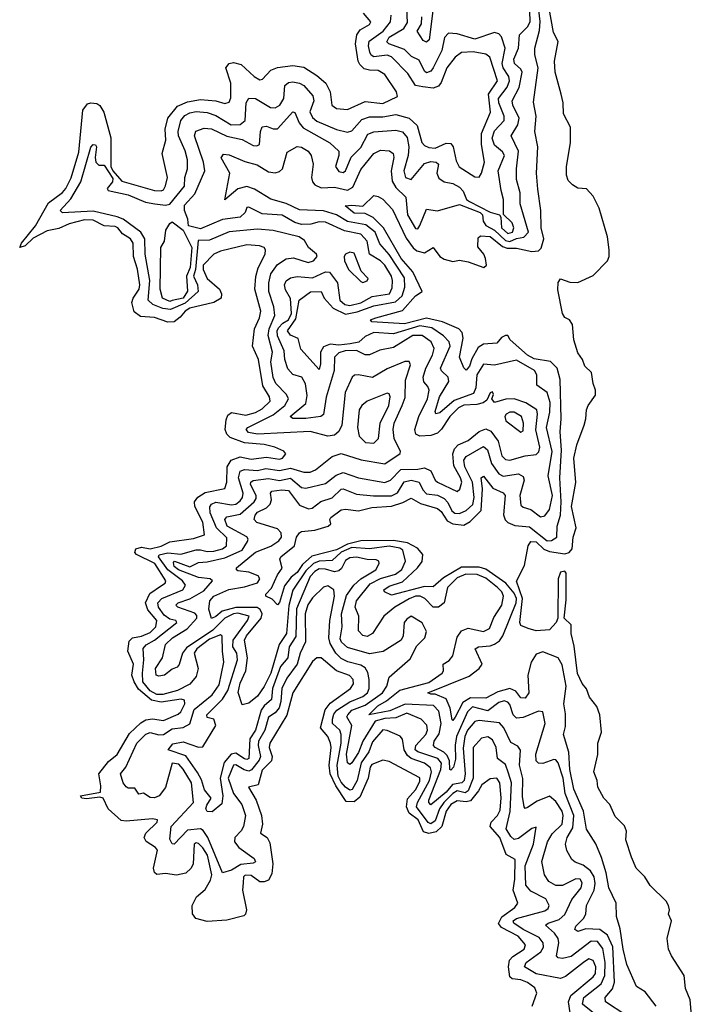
# Model space of a CAD drawing. Extents: x 2494106 to 2685573, y 758056 to 915185.
# Tile 503 of 507: x 2659360 to 2662431, y 901844 to 906335. Entities that reach past the tile are written whole.
import ezdxf

# ---------------------------------------------------------------- set-up
doc = ezdxf.new("R2010")
doc.units = 0

msp = doc.modelspace()

# ---------------------------------------------------------------- linework, layer by layer
at = {"layer": '0CON05XD'}
for points in [[(2662262.5, 901835), (2662211.2, 901901.2), (2662172, 901925), (2662128.5, 902025), (2662111.2, 902095), (2662098.3, 902188.3), (2662080.8, 902245), (2662079.2, 902305), (2662045.5, 902375), (2662034.1, 902444.1), (2662013, 902513), (2661986.3, 902576.3), (2661945, 902643.3), (2661930.3, 902725), (2661886.7, 902825), (2661868.9, 902915), (2661863.7, 902993.7), (2661840, 903075), (2661848.5, 903111.5), (2661848.7, 903168.7), (2661840.3, 903215), (2661851.4, 903295), (2661833, 903393), (2661815, 903423.8), (2661745, 903451.1), (2661715, 903440.3), (2661692.7, 903405), (2661677.1, 903345), (2661681.8, 903265), (2661665, 903240.9), (2661645, 903241.8), (2661621.7, 903271.7), (2661595, 903284.8), (2661540, 903270), (2661485, 903240.7), (2661415, 903242.1), (2661380.1, 903219.9), (2661345, 903154), (2661335, 903138), (2661331.3, 903141.3), (2661322.7, 903195), (2661305, 903237.8), (2661255, 903258.9), (2661235, 903258), (2661220.8, 903265), (2661409.6, 903340.4), (2661455, 903375.3), (2661468.6, 903395), (2661436, 903465), (2661452.5, 903475), (2661505, 903478.7), (2661525, 903485.9), (2661548.1, 903501.9), (2661563.5, 903525), (2661623, 903675), (2661625.1, 903695), (2661615, 903718.8), (2661576.6, 903765), (2661485, 903829), (2661455, 903838.2), (2661375, 903838.3), (2661291.6, 903788.4), (2661245, 903748.2), (2661205, 903749), (2661055, 903710), (2661023.8, 903725), (2661020.8, 903735), (2661045, 903751.8), (2661105, 903771.6), (2661173.1, 903835), (2661195, 903864.3), (2661198.5, 903895), (2661174.5, 903925), (2661128.4, 903948.4), (2661065, 903958.8), (2660915, 903958.3), (2660855, 903942.6), (2660805, 903917.3), (2660757.3, 903905), (2660691.7, 903888.3), (2660649.6, 903850.5), (2660625, 903814.1), (2660597.8, 903792.2), (2660567.9, 903752.1), (2660545, 903676.2), (2660535, 903666.7), (2660511.2, 903691.2), (2660482.5, 903705), (2660482.5, 903715), (2660508.3, 903741.7), (2660535, 903802.5), (2660557.3, 903832.7), (2660546.2, 903875), (2660551.2, 903885), (2660612.7, 903935), (2660622.1, 903975), (2660635, 903994.5), (2660645, 904000.4), (2660705, 904006.2), (2660766.2, 904025), (2660778.8, 904035), (2660774.2, 904055), (2660778, 904065), (2660825, 904099.5), (2660845, 904102.7), (2660905, 904094.6), (2660965, 904109.4), (2661055, 904116.2), (2661107.5, 904132.5), (2661145, 904152.5), (2661187.5, 904127.5), (2661265, 904104.6), (2661281.2, 904091.2), (2661309.7, 904049.7), (2661334.8, 904034.8), (2661385, 904029.3), (2661414.3, 904045.7), (2661463.8, 904096.2), (2661470.3, 904195), (2661464, 904245), (2661475, 904252.9), (2661517.6, 904197.6), (2661565, 904176.5), (2661573.6, 904165), (2661566.5, 904076.5), (2661573.8, 904053.8), (2661585, 904041.3), (2661618.2, 904028.2), (2661685, 904021.2), (2661765, 903958.4), (2661785, 903958.8), (2661809.1, 903975), (2661811.1, 904025), (2661826.5, 904075), (2661829.4, 904135), (2661823, 904245), (2661830.7, 904370.7), (2661823.9, 904455), (2661828.2, 904515), (2661824.3, 904694.3), (2661810, 904745), (2661780, 904775), (2661705, 904788.1), (2661675.2, 904805.2), (2661596.9, 904875), (2661586, 904895), (2661575, 904894.5), (2661556.7, 904885), (2661535, 904859.2), (2661475, 904854.8), (2661450, 904840), (2661422, 904788), (2661411.5, 904755), (2661395, 904735.8), (2661385, 904746.2), (2661364.6, 904795), (2661382.7, 904882.7), (2661378, 904908.1), (2661362.5, 904925), (2661287.2, 904957.2), (2661215, 904973.2), (2661115, 904947), (2660965, 904956.7), (2660958.8, 904965), (2660983.3, 904975), (2661105, 905007.7), (2661165, 905075.5), (2661195.7, 905095), (2661152, 905185), (2661099.2, 905245), (2661018.8, 905385), (2660972.2, 905432.2), (2660935, 905450), (2660885, 905452.7), (2660843.8, 905485), (2660875, 905489.4), (2660925, 905483.8), (2660975, 905532.5), (2660995, 905528.8), (2661015, 905516.2), (2661059.6, 905469.5), (2661122, 905338), (2661153.6, 905293.6), (2661170.2, 905280.2), (2661205, 905270.8), (2661245, 905295.7), (2661275, 905254.4), (2661295, 905241.8), (2661335, 905232.5), (2661365, 905237.5), (2661405, 905230.8), (2661476, 905204), (2661488.8, 905215), (2661483.8, 905245), (2661475.7, 905265.7), (2661449.3, 905299.3), (2661450.8, 905339.2), (2661461.2, 905348.8), (2661505, 905345.3), (2661560.7, 905300.7), (2661582.9, 905292.9), (2661625, 905292.2), (2661695, 905278.1), (2661725, 905280.8), (2661738, 905292), (2661749.3, 905335), (2661737.5, 905385), (2661736.7, 905465), (2661722.2, 905562.2), (2661716.9, 905635), (2661722.5, 905755), (2661708.1, 905825), (2661715.4, 905895), (2661702.2, 905957.8), (2661723.2, 906115), (2661708.5, 906175), (2661709.1, 906205), (2661730, 906285), (2661733.6, 906326.4), (2661718.7, 906445)], [(2660274.3, 902875), (2660286.9, 902795), (2660280.9, 902759.1), (2660238.3, 902721.7), (2660215, 902723.3), (2660209.2, 902735), (2660212.9, 902752.9), (2660233.3, 902785), (2660202.8, 902822.8), (2660188.5, 902868.5), (2660170.9, 902900.9), (2660117, 902977), (2660036.7, 903005), (2660058.1, 903031.9), (2660105, 903041.9), (2660175, 903016.5), (2660195, 903018.1), (2660253.8, 903115), (2660245.4, 903145), (2660215, 903151.8), (2660212.7, 903165), (2660284.2, 903235.8), (2660309.4, 903275), (2660353.4, 903415), (2660350.3, 903445), (2660331.2, 903475), (2660332.9, 903505), (2660399.4, 903595), (2660406.4, 903615), (2660355, 903628.7), (2660335.4, 903625), (2660295, 903605.2), (2660240.2, 903550.2), (2660120.4, 903469.5), (2660102, 903445), (2660086.6, 903393.4), (2660077.8, 903382.2), (2660055, 903372.9), (2660020, 903345), (2659995, 903340), (2659982, 903345), (2659979.4, 903375), (2660011.8, 903425), (2660025.4, 903485), (2660057.3, 903515), (2660123.7, 903556.3), (2660168, 903605), (2660168.1, 903618.1), (2660158.5, 903628.5), (2660081.2, 903655), (2660072, 903665), (2660082, 903675), (2660135, 903693.8), (2660200.1, 903729.9), (2660239.2, 903775), (2660228.8, 903785), (2660175, 903790.4), (2660083.6, 903825), (2660065, 903840.9), (2660060.9, 903859.1), (2660066.2, 903865), (2660135, 903840), (2660175, 903858.6), (2660215, 903861.8), (2660295, 903880.6), (2660374.6, 903915), (2660398.1, 903955), (2660401.4, 903965), (2660396.1, 903976.1), (2660306.4, 904025), (2660294.6, 904055), (2660305, 904067.9), (2660365, 904079.3), (2660429.6, 904135), (2660438.7, 904151.3), (2660438, 904165), (2660412.8, 904215), (2660414.3, 904225.7), (2660425, 904232.5), (2660495, 904241.6), (2660545, 904232.5), (2660595, 904243.5), (2660645, 904201.2), (2660665, 904197.7), (2660755, 904218.8), (2660802.5, 904257.5), (2660835, 904268.9), (2660905, 904245.4), (2661025, 904224), (2661051.1, 904235), (2661097.4, 904282.6), (2661175, 904284.3), (2661205, 904290.7), (2661235, 904276.5), (2661254.5, 904235), (2661265, 904225.6), (2661355, 904182.5), (2661367.2, 904192.8), (2661375.4, 904225), (2661370.4, 904245), (2661339.4, 904299.4), (2661334.1, 904355), (2661342.9, 904377.1), (2661359.1, 904395), (2661405.2, 904414.8), (2661455, 904456.7), (2661485, 904468.7), (2661507.6, 904457.6), (2661542, 904412), (2661557.8, 904345), (2661575, 904328.9), (2661595, 904326.4), (2661664.7, 904345.3), (2661715, 904351.1), (2661726.6, 904363.4), (2661730.8, 904385), (2661713.6, 904463.6), (2661721.6, 904535), (2661717.1, 904555), (2661667.2, 904587.2), (2661615, 904605.4), (2661575.9, 904604.1), (2661525, 904588.8), (2661512.5, 904605), (2661520, 904625), (2661515, 904637.5), (2661505, 904632.5), (2661490.3, 904599.7), (2661472.9, 904587.1), (2661445, 904579.7), (2661385, 904576.6), (2661360, 904565), (2661321.1, 904525), (2661283.6, 904466.4), (2661265, 904448.7), (2661235, 904438.4), (2661185, 904435.4), (2661166.9, 904445), (2661161.2, 904465), (2661179.2, 904525), (2661219.7, 904605), (2661227.3, 904645), (2661221.4, 904661.4), (2661202.7, 904682.7), (2661198.9, 904705), (2661211.2, 904745), (2661242.3, 904805), (2661249.6, 904835), (2661235.4, 904865), (2661195, 904894.1), (2661153.1, 904895), (2661065, 904839.2), (2661002.5, 904827.5), (2660955, 904806.4), (2660935, 904806.2), (2660895.5, 904825.5), (2660844.3, 904825), (2660814.5, 904815), (2660795.4, 904795), (2660793.5, 904735), (2660757.1, 904612.9), (2660745.9, 904534.1), (2660733.3, 904525), (2660665, 904515.4), (2660606.1, 904516.1), (2660593.3, 904525), (2660665.2, 904584.8), (2660671.1, 904621.1), (2660663.5, 904673.5), (2660646.7, 904705), (2660605, 904717.1), (2660581.8, 904741.8), (2660568.9, 904785), (2660566, 904825), (2660535, 904892.5), (2660533.6, 904915), (2660540.1, 904929.9), (2660559.7, 904950.3), (2660585.2, 904965), (2660599.1, 904995), (2660595, 905062.5), (2660572.1, 905102.1), (2660567.3, 905125), (2660575, 905142.9), (2660595, 905157.3), (2660625, 905162.7), (2660695, 905158), (2660755, 905184.6), (2660773, 905183), (2660808.8, 905135), (2660820.3, 905055), (2660842.5, 905035), (2660865, 905031), (2660915, 905042.9), (2660967.2, 905072.8), (2661045.8, 905084.2), (2661057.7, 905112.3), (2661060, 905145), (2661054.7, 905165), (2661025, 905215.5), (2661005, 905235.4), (2660955.4, 905265), (2660944, 905325), (2660915, 905357.1), (2660841.2, 905371.2), (2660755, 905410.8), (2660725, 905412.1), (2660687.7, 905402.3), (2660645, 905400.6), (2660615, 905409.7), (2660557, 905443), (2660465, 905449.2), (2660405, 905480), (2660395, 905477.5), (2660388, 905455), (2660365, 905434.5), (2660285, 905422.9), (2660185, 905380), (2660129.5, 905395), (2660127.1, 905425), (2660110.9, 905465), (2660111.6, 905488.4), (2660159.1, 905540.9), (2660204.6, 905645.5), (2660197.8, 905685), (2660156.9, 905805), (2660163.7, 905826.3), (2660200.6, 905839.4), (2660235, 905836.9), (2660303.8, 905803.8), (2660375, 905787.7), (2660425, 905760.6), (2660440.8, 905759.2), (2660454.1, 905765.9), (2660457.5, 905825), (2660465, 905845.8), (2660485, 905849.4), (2660515, 905836.5), (2660535, 905836.5), (2660605, 905914.2), (2660615, 905911.2), (2660634.7, 905864.7), (2660652.1, 905842.1), (2660773.4, 905773.4), (2660815.6, 905735), (2660815.6, 905715), (2660800, 905665), (2660815, 905642.5), (2660835, 905637.5), (2660845.6, 905645), (2660871.9, 905708.1), (2660915, 905751.1), (2660947, 905813.1), (2660975, 905823.2), (2661075, 905831.2), (2661105, 905822.5), (2661126.8, 905796.8), (2661134.7, 905754.7), (2661131.8, 905715), (2661110.9, 905645), (2661118.6, 905615), (2661145, 905605.6), (2661205, 905679.2), (2661235, 905687.5), (2661258.8, 905685), (2661269.4, 905675), (2661261.8, 905635), (2661271.3, 905611.3), (2661295, 905595.6), (2661335, 905586.9), (2661365, 905570.8), (2661381.9, 905551.9), (2661396.9, 905515), (2661411.2, 905505), (2661505, 905457.1), (2661547.5, 905445), (2661554, 905434), (2661557.1, 905385), (2661585, 905359.6), (2661606.7, 905365), (2661612.9, 905385), (2661605, 905408), (2661566.4, 905446.4), (2661565.4, 905515), (2661555, 905556.2), (2661541.8, 905645), (2661570, 905715), (2661561.9, 905731.9), (2661525, 905761.9), (2661514, 905795), (2661525, 905827.8), (2661569.6, 905875), (2661568.5, 905895), (2661544.3, 905955), (2661543, 905975), (2661583, 906027), (2661592.8, 906055), (2661590.8, 906075), (2661565, 906114.5), (2661559.3, 906135), (2661572.9, 906205), (2661556.7, 906256.7), (2661545, 906270.8), (2661525, 906275.6), (2661435, 906246), (2661355, 906269.6), (2661315, 906272.9), (2661296.9, 906253.1), (2661284.5, 906194.5), (2661245, 906115.6), (2661235, 906099.4), (2661215, 906091.9), (2661205, 906100), (2661180.6, 906150.6), (2661146.3, 906166.3), (2661115, 906198.7), (2661042.5, 906225), (2661033.7, 906233.7), (2661044.4, 906255.6), (2661110.8, 906295), (2661127.6, 906322.4), (2661125.3, 906385.3)], [(2661293.5, 902993.5), (2661254.3, 903015), (2661246.7, 903025), (2661250, 903045), (2661272.5, 903077.5), (2661281, 903125), (2661271.6, 903181.6), (2661247.2, 903207.2), (2661116.8, 903213.2), (2661047.2, 903182.8), (2660952, 903165), (2660993.3, 903205), (2661032.2, 903227.8), (2661093.5, 903276.5), (2661225, 903311.4), (2661285.8, 903355), (2661292, 903365), (2661291.2, 903395), (2661318, 903411.9), (2661335, 903433.1), (2661355, 903518), (2661375, 903546.9), (2661405, 903558.9), (2661475, 903543.9), (2661501.9, 903558.1), (2661522.2, 903607.8), (2661558.9, 903665), (2661566.4, 903705), (2661558, 903725), (2661538.5, 903745), (2661485, 903786.9), (2661445.8, 903805), (2661394, 903806), (2661355, 903788.7), (2661310, 903745), (2661294.6, 903675.5), (2661270, 903655), (2661245, 903655.7), (2661206.9, 903695), (2661186.2, 903705), (2661165, 903705.7), (2661135, 903694.1), (2661071.1, 903655), (2661020, 903615), (2660968.9, 903535), (2660945, 903521.2), (2660925, 903526.7), (2660905, 903546.7), (2660906.1, 903615), (2660890, 903655), (2660895.4, 903685), (2660957.6, 903762.4), (2661005, 903785.5), (2661074.2, 903805.8), (2661102.8, 903827.2), (2661119.2, 903865), (2661106.6, 903915), (2661093.3, 903925), (2661045, 903934.2), (2660955, 903921.7), (2660875, 903927.1), (2660825, 903906), (2660785, 903867.8), (2660724.9, 903865.1), (2660699, 903855), (2660665, 903821.5), (2660605, 903733.6), (2660586.4, 903663.6), (2660576.4, 903535), (2660542.6, 903485), (2660504.3, 903355), (2660475, 903293.1), (2660445, 903249.2), (2660405, 903217.5), (2660375, 903210), (2660355.9, 903265.9), (2660365, 903308.8), (2660390.4, 903365), (2660398.8, 903425), (2660384.8, 903505), (2660394.8, 903525.2), (2660461.1, 903605), (2660464.8, 903625), (2660455.8, 903645), (2660443.2, 903653.2), (2660345, 903654), (2660283.2, 903636.8), (2660255, 903612.5), (2660234, 903604), (2660223.1, 903646.9), (2660226.9, 903685), (2660245, 903705.4), (2660313.5, 903736.5), (2660385, 903747.5), (2660445, 903766.9), (2660455.5, 903785), (2660447.6, 903797.6), (2660405, 903815.4), (2660355, 903820.6), (2660348, 903825), (2660348.8, 903835), (2660434.5, 903905.5), (2660505, 903932.9), (2660542.1, 903957.9), (2660554.4, 903975), (2660552.9, 903995), (2660535, 904013.3), (2660441.2, 904041.2), (2660429.1, 904055), (2660433.9, 904075), (2660445, 904088.5), (2660485, 904108.8), (2660502.3, 904125), (2660508.5, 904145), (2660503.6, 904175), (2660510, 904185), (2660555, 904190.6), (2660585, 904186.7), (2660635, 904120.4), (2660676.9, 904103.1), (2660692.9, 904107.1), (2660732.8, 904137.2), (2660785, 904154), (2660825, 904193.1), (2660835, 904195.5), (2660895, 904171.2), (2660972.9, 904163), (2661055, 904163.2), (2661082.8, 904177.2), (2661113.6, 904226.4), (2661145, 904234.7), (2661181.4, 904225), (2661198.8, 904191.2), (2661215, 904172.8), (2661265, 904165.8), (2661295, 904151.6), (2661312.7, 904132.7), (2661330, 904095), (2661343.7, 904083.7), (2661365, 904083.2), (2661395, 904095.8), (2661426.1, 904123.9), (2661432.3, 904155), (2661425.2, 904225), (2661390.2, 904295), (2661384.8, 904325.2), (2661395, 904341.8), (2661475, 904387.8), (2661493, 904373), (2661510.5, 904310.5), (2661545, 904263.8), (2661565, 904253.3), (2661635, 904263.5), (2661655, 904251.2), (2661660, 904235), (2661640.5, 904165), (2661645, 904120), (2661655, 904111.2), (2661690.3, 904100.3), (2661735, 904067.8), (2661755, 904072.5), (2661775, 904101.2), (2661788.9, 904165), (2661769.7, 904255), (2661787.4, 904365), (2661762.5, 904475), (2661776.6, 904545), (2661778.6, 904588.6), (2661764.6, 904635), (2661717.6, 904667.6), (2661718.1, 904715), (2661706.9, 904735), (2661625, 904782.3), (2661525, 904759.5), (2661475, 904764), (2661444.2, 904715), (2661440.3, 904655), (2661429.6, 904630.4), (2661341.4, 904598.6), (2661275, 904542.2), (2661256.7, 904536.7), (2661255, 904547.5), (2661274.8, 904615), (2661316.7, 904685), (2661313.5, 904705), (2661282.6, 904732.6), (2661278.5, 904745), (2661323.3, 904845), (2661318.5, 904865), (2661292.9, 904892.8), (2661238.6, 904928.6), (2661185, 904938.9), (2661065, 904901.4), (2660975, 904908.4), (2660935, 904890), (2660906, 904864), (2660866, 904856), (2660815, 904850.5), (2660775.7, 904854.3), (2660745, 904842.1), (2660732.1, 904817.9), (2660731.9, 904765), (2660725, 904740), (2660641.9, 904831.9), (2660630.2, 904880.2), (2660595, 904896.4), (2660581.2, 904915), (2660619, 904971), (2660634.8, 905055), (2660686, 905094), (2660734.5, 905094.4), (2660748, 905065), (2660789.6, 905019.5), (2660845, 904991.1), (2660898.3, 905001.7), (2660975, 905029.1), (2661072.7, 905047.3), (2661103.2, 905075), (2661116.6, 905115), (2661115, 905156.9), (2661045, 905263.5), (2661001.9, 905311.9), (2660981.1, 905365), (2660938.3, 905398.3), (2660855, 905414.4), (2660804.2, 905444.2), (2660745, 905462.2), (2660635, 905467.1), (2660575, 905496.2), (2660505, 905515.5), (2660431.1, 905561), (2660395, 905573.3), (2660355, 905562.9), (2660295, 905513.3), (2660317.8, 905635), (2660279.2, 905705), (2660289.2, 905720.8), (2660315, 905718.1), (2660387.2, 905687.2), (2660443, 905673), (2660495, 905641.1), (2660525, 905636.1), (2660545, 905641.8), (2660558.2, 905655), (2660579.7, 905730.3), (2660625, 905755.7), (2660645, 905753.1), (2660675.8, 905735), (2660688.6, 905715), (2660698.1, 905675), (2660690, 905615), (2660694.6, 905595), (2660705, 905582.1), (2660735, 905567.5), (2660795, 905570.8), (2660855, 905557.2), (2660878.5, 905571.5), (2660915, 905651.5), (2660975, 905724.4), (2661005, 905738.9), (2661046.3, 905736.3), (2661062.5, 905725), (2661066.4, 905706.4), (2661053.5, 905645), (2661058, 905598), (2661075, 905568.8), (2661120, 905525), (2661127.7, 905445), (2661165, 905381.9), (2661175, 905381.4), (2661185, 905395.7), (2661215, 905470.8), (2661265, 905463.5), (2661365, 905491.6), (2661458.8, 905455), (2661469.4, 905445), (2661472.5, 905415), (2661485, 905395.3), (2661525.1, 905375.1), (2661575, 905327.7), (2661595, 905322.9), (2661625, 905336.5), (2661657.9, 905342), (2661680, 905365), (2661641.8, 905495), (2661641.8, 905545), (2661625.4, 905605), (2661625.3, 905654.7), (2661634.7, 905735), (2661600.9, 905805), (2661631.6, 905855), (2661637.5, 905885), (2661608.9, 905945), (2661606, 905965), (2661637.1, 906025), (2661650.8, 906095), (2661645, 906108.9), (2661616.4, 906135), (2661612.7, 906155), (2661634.1, 906205), (2661639.5, 906265), (2661675, 906301.4), (2661688, 906325), (2661685.9, 906375)], [(2661244.1, 906375), (2661227, 906243), (2661215, 906231.4), (2661199.8, 906239.8), (2661172.9, 906282.9), (2661192.7, 906315), (2661192.9, 906347.1)], [(2661828.5, 905995), (2661801.1, 906095), (2661798.9, 906145), (2661815.6, 906235), (2661794.2, 906275.8), (2661772, 906395)], [(2661870, 901805), (2661861.6, 901855), (2661872.3, 901885), (2661975, 901970), (2661985.3, 901985), (2661987.4, 902015), (2661974.7, 902044.7), (2661955, 902051.2), (2661930, 902035), (2661848.9, 901971.1), (2661825, 901962.2), (2661715, 901982.5), (2661661.8, 902015), (2661669.6, 902035), (2661736.5, 902083.5), (2661747.5, 902105), (2661746.9, 902125), (2661728.8, 902148.8), (2661655, 902185.8), (2661612.3, 902215), (2661610.4, 902225), (2661625, 902235.7), (2661755, 902270.4), (2661769.3, 902280.7), (2661774.5, 902295), (2661759.4, 902325), (2661690.1, 902360.1), (2661667.2, 902387.2), (2661663.9, 902475), (2661703, 902575), (2661715, 902652.5), (2661695, 902645.6), (2661635, 902601.1), (2661615, 902595.4), (2661599, 902609), (2661578, 902645), (2661596.9, 902723.1), (2661601.8, 902855), (2661588.9, 902898.9), (2661575, 902937.8), (2661538.2, 902965), (2661533.1, 903015), (2661515, 903050.6), (2661495, 903063.5), (2661465, 903058.1), (2661427.3, 903015), (2661427.7, 902875), (2661405, 902817.5), (2661390.9, 902809.1), (2661355, 902817.2), (2661335, 902806.1), (2661293.5, 902765), (2661274.2, 902735), (2661255, 902681.5), (2661235, 902666.8), (2661223.1, 902673.1), (2661169.7, 902745), (2661173.8, 902765), (2661228.2, 902865), (2661237.9, 902905), (2661233.4, 902923.4), (2661205, 902944.1), (2661145.2, 902965.2), (2661128.6, 902978.6), (2661113.4, 903005), (2661105, 903053.3), (2661095, 903067.1), (2661035, 903093.3), (2661015, 903095.5), (2660968.3, 903041.7), (2660951.6, 902995), (2660917.2, 902945), (2660899, 902865), (2660875.6, 902824.4), (2660865, 902820.4), (2660845, 902834.2), (2660825, 902857.5), (2660812.6, 902885), (2660807.3, 902935), (2660825.2, 903034.9), (2660826.1, 903075), (2660819.2, 903095), (2660786.7, 903125), (2660785.7, 903145), (2660791.9, 903168.1), (2660805.4, 903185), (2660865, 903223.9), (2660925, 903247.6), (2660946.1, 903265), (2660953.3, 903285), (2660953.4, 903325), (2660947, 903356.9), (2660935, 903379.1), (2660915, 903391.2), (2660856.2, 903406.2), (2660825, 903421.8), (2660801.1, 903445), (2660775, 903489.2), (2660770, 903515), (2660773.3, 903595), (2660794.6, 903705), (2660791.9, 903735), (2660765, 903752.2), (2660745, 903746.7), (2660695, 903698.2), (2660673.4, 903666.6), (2660661.3, 903625), (2660662.5, 903497.5), (2660638.9, 903445), (2660625, 903395.6), (2660578.3, 903331.7), (2660555, 903284), (2660551.3, 903225), (2660543.1, 903196.9), (2660525, 903172.9), (2660495, 903154.3), (2660477.8, 903095), (2660449, 903045), (2660446.6, 903025), (2660458.3, 902975), (2660452.2, 902957.8), (2660417, 902913), (2660405, 902907.1), (2660383.2, 902913.2), (2660345, 902936.8), (2660335, 902935.4), (2660311.2, 902875), (2660335, 902805.6), (2660373.1, 902755), (2660389.1, 902705), (2660380.5, 902655), (2660370.4, 902635), (2660341.2, 902605), (2660338.8, 902585), (2660359.8, 902559.8), (2660428.7, 902508.7), (2660435, 902493.3), (2660425, 902487.5), (2660368, 902482), (2660325, 902455.6), (2660285, 902443.3), (2660217.2, 902605), (2660196.4, 902636.4), (2660184, 902644), (2660125, 902638), (2660063.9, 902573.9), (2660055, 902576.7), (2660045, 902597.5), (2660050, 902655), (2660152.5, 902765), (2660143.2, 902855), (2660105, 902916.9), (2660085, 902939.1), (2660055, 902944), (2660025, 902832.5), (2659996, 902795), (2659975, 902786), (2659955, 902786.7), (2659925, 902806.7), (2659903.3, 902803.3), (2659885, 902830), (2659855, 902830), (2659845, 902836), (2659831.4, 902855), (2659820, 902895), (2659843.6, 902926.4), (2659894.8, 903035.2), (2659935, 903076.1), (2659955, 903083.9), (2659995, 903072.4), (2660015, 903074.4), (2660055, 903101.2), (2660105, 903106.4), (2660135, 903122.9), (2660155, 903188.8), (2660238, 903255), (2660268.9, 903301.1), (2660291.3, 903405), (2660284.7, 903455.3), (2660283, 903523), (2660275, 903528.5), (2660225, 903509.3), (2660167.5, 903465), (2660155.3, 903445), (2660174.1, 903375), (2660165, 903339.4), (2660135, 903304.2), (2660080, 903275), (2660013.1, 903256.9), (2659985, 903257.8), (2659955, 903273.1), (2659921.3, 903315), (2659919.3, 903355), (2659926.5, 903415), (2659922.6, 903467.4), (2659936.5, 903483.5), (2659975, 903504.3), (2660076, 903585), (2660072.5, 903595), (2660045, 903601.2), (2660019.1, 903619.1), (2659992.8, 903655), (2659989.7, 903675), (2660007.5, 903695), (2660103.3, 903735), (2660116.5, 903755), (2660102.9, 903775), (2660035.2, 903825), (2659993.3, 903885), (2659995.4, 903894.6), (2660035, 903902.7), (2660095, 903897.1), (2660165, 903916.9), (2660183.8, 903916.2), (2660215, 903909.4), (2660245, 903911.5), (2660285, 903921.2), (2660303.5, 903935), (2660305, 903972), (2660257.3, 904017.3), (2660228.4, 904085), (2660226.7, 904113.3), (2660235, 904125.4), (2660255, 904134.1), (2660325, 904122.2), (2660345, 904125.3), (2660365, 904139.6), (2660375.3, 904155), (2660378.6, 904175), (2660358.3, 904245), (2660365, 904276.2), (2660385, 904283.1), (2660445, 904279), (2660481.7, 904288.3), (2660545, 904278.2), (2660595, 904289.3), (2660655, 904271.1), (2660685, 904270.6), (2660709, 904281), (2660785, 904342.5), (2660825, 904356.9), (2660916.9, 904326.9), (2661025, 904309.4), (2661094.1, 904355.9), (2661096.2, 904365), (2661067.5, 904425), (2661063.1, 904465), (2661067.7, 904495), (2661104.4, 904575.6), (2661117.9, 904612.1), (2661119.4, 904690.6), (2661141.2, 904761.2), (2661136.1, 904776.1), (2661115.9, 904775.9), (2661035, 904741.9), (2660967.9, 904702.1), (2660905, 904714.4), (2660886.9, 904713.1), (2660876, 904705), (2660843.3, 904635), (2660828.2, 904485), (2660815, 904455.8), (2660795, 904440), (2660764.5, 904435.5), (2660685, 904456.9), (2660443.8, 904443.8), (2660402.5, 904452.5), (2660391.9, 904465), (2660399.5, 904475), (2660515, 904532.5), (2660568.9, 904575), (2660586.2, 904605), (2660576.7, 904625), (2660527.5, 904675), (2660515, 904702.5), (2660504.8, 904774.8), (2660512.2, 904817.8), (2660493.4, 904895), (2660498, 904925), (2660522.9, 904985), (2660518.2, 905025), (2660495.4, 905095), (2660495.4, 905135), (2660505.4, 905175), (2660535, 905218.1), (2660575, 905244.4), (2660608, 905248), (2660675, 905226.7), (2660699.2, 905235), (2660715.6, 905255), (2660714, 905265), (2660676.3, 905296.3), (2660658.1, 905328.1), (2660634, 905345), (2660515, 905373.5), (2660445, 905379.6), (2660315, 905367.5), (2660225, 905329.2), (2660173.2, 905326.8), (2660161.1, 905195), (2660152.2, 905165), (2660171, 905125), (2660174.1, 905095), (2660115, 905041.6), (2660047.1, 905012.9), (2660012.5, 905017.5), (2659966.3, 905036.3), (2659945.4, 905055), (2659953.7, 905145), (2659931.6, 905265), (2659931, 905335), (2659912.6, 905365), (2659831.6, 905425), (2659805.1, 905435.1), (2659695, 905461.6), (2659555, 905453.1), (2659544.5, 905464.5), (2659593.1, 905516.9), (2659638.1, 905595), (2659685, 905753.8), (2659695, 905766), (2659705, 905764), (2659710.6, 905755), (2659703.5, 905706.5), (2659707.5, 905685), (2659721.3, 905671.3), (2659745, 905670.7), (2659785, 905610.9), (2659783.1, 905595), (2659758.7, 905565), (2659763.8, 905555), (2659855, 905536.2), (2659932.9, 905502.8), (2659975.9, 905494.1), (2660025, 905488.6), (2660045, 905492.5), (2660111.8, 905575), (2660113.3, 905615), (2660124.5, 905655), (2660124.5, 905695), (2660114.2, 905735.8), (2660084.3, 905805), (2660082.4, 905825), (2660095, 905875.5), (2660113.1, 905896.9), (2660135, 905909.6), (2660165.3, 905915.3), (2660215, 905911.3), (2660255, 905897.3), (2660324.5, 905855.5), (2660365, 905856.2), (2660387.7, 905875), (2660392.9, 905955), (2660405, 905976), (2660435, 905975.5), (2660503.6, 905933.6), (2660525, 905932.1), (2660545.6, 905944.4), (2660564.5, 905974.4), (2660569.5, 906035), (2660585, 906048.2), (2660605, 906051.2), (2660635, 906045.4), (2660655, 906033.8), (2660697, 905987), (2660700.4, 905965), (2660682.8, 905915), (2660695, 905887.8), (2660715, 905871.1), (2660805, 905833.2), (2660855, 905820.9), (2660875, 905827.5), (2660920.1, 905879.9), (2660955, 905891.6), (2661015, 905891.1), (2661075, 905901.6), (2661135, 905886), (2661171.7, 905851.7), (2661193.8, 905775), (2661205, 905760.5), (2661225, 905751.8), (2661255, 905749.1), (2661305, 905772.1), (2661325, 905770.6), (2661336.1, 905755), (2661350.7, 905690.7), (2661363.7, 905663.7), (2661435, 905617.8), (2661455, 905616.2), (2661466.1, 905633.9), (2661479.4, 905685), (2661465.2, 905765.2), (2661465.2, 905815), (2661506.7, 905913.3), (2661497.2, 905995), (2661538.2, 906055), (2661503.1, 906163.1), (2661485, 906177.5), (2661427.6, 906187.6), (2661375, 906184.5), (2661345, 906164.4), (2661307.5, 906115), (2661281.7, 906048.3), (2661268.8, 906031.2), (2661245, 906021.8), (2661197.8, 906027.8), (2661164.5, 906034.5), (2661129.3, 906089.3), (2661055.7, 906165.7), (2661035, 906172.2), (2660974.8, 906164.8), (2660962.6, 906172.6), (2660956.5, 906186.5), (2660950, 906215), (2660953.5, 906236.5), (2661017.2, 906282.8), (2661051.3, 906325), (2661053.6, 906355)], [(2660315.8, 906134.2), (2660335, 906138.6), (2660369.7, 906129.7), (2660428.6, 906075), (2660455, 906060.8), (2660466.9, 906063.1), (2660505, 906104.4), (2660535, 906116.5), (2660605, 906126.4), (2660655, 906117.5), (2660715, 906080), (2660755.7, 906045), (2660775.5, 906005), (2660783.1, 905945), (2660805, 905928.9), (2660855, 905924.4), (2660935, 905961.5), (2661015, 905952.9), (2661083.3, 905985), (2661077.5, 906005), (2661025, 906084.3), (2660995, 906102.9), (2660955, 906103.6), (2660930.7, 906110.7), (2660910.1, 906130.1), (2660903.5, 906145), (2660891.8, 906225), (2660897.3, 906265), (2660911.8, 906288.2), (2660955, 906312.5), (2660961.2, 906325), (2660927.1, 906365)], [(2661697.1, 901835), (2661717.9, 901895), (2661708.9, 901918.9), (2661675, 901943.1), (2661645, 901955.3), (2661605, 901960), (2661595, 901968.8), (2661588.8, 902015), (2661593.5, 902045), (2661608.3, 902061.7), (2661659.5, 902095), (2661666.2, 902115), (2661633.1, 902155), (2661556.7, 902195), (2661543.4, 902213.4), (2661557.6, 902242.4), (2661617.8, 902285), (2661631.1, 902305), (2661609.7, 902365), (2661617.9, 902415), (2661619.4, 902505), (2661577.3, 902527.3), (2661548.8, 902605), (2661504.6, 902655), (2661509.1, 902675), (2661539.2, 902705), (2661550.4, 902729.6), (2661555.2, 902785.2), (2661549.2, 902855), (2661535, 902875.5), (2661505, 902872.1), (2661467.8, 902845), (2661451.9, 902818.1), (2661415, 902771.6), (2661395, 902767), (2661355, 902771.6), (2661326, 902755), (2661304.7, 902724.7), (2661285.4, 902654.6), (2661258.8, 902631.2), (2661225, 902622.7), (2661201.2, 902631.2), (2661177.4, 902685), (2661136.4, 902716.4), (2661123.3, 902745), (2661128.5, 902781.5), (2661165, 902821.8), (2661185, 902860.8), (2661185, 902877.1), (2661045, 902951.9), (2661015, 902957.1), (2660965, 902937.3), (2660957.7, 902925), (2660949.3, 902875), (2660910.5, 902789.5), (2660885, 902767.2), (2660848.8, 902768.8), (2660800.7, 902840.7), (2660775.9, 902895), (2660770.6, 902935), (2660780, 903015), (2660777.2, 903035), (2660765.4, 903065), (2660730.9, 903105), (2660752.9, 903187.1), (2660775, 903217.8), (2660868.9, 903285), (2660881.8, 903305), (2660881.1, 903325), (2660864, 903344), (2660805, 903365.4), (2660735, 903424.4), (2660715, 903424.4), (2660695, 903407.8), (2660605.3, 903264.7), (2660577.6, 903162.4), (2660500, 903035), (2660498, 903015), (2660511.3, 902975), (2660508.5, 902955), (2660465, 902912.2), (2660446.9, 902845), (2660403.8, 902835), (2660437.7, 902775), (2660461.8, 902705), (2660466.9, 902665), (2660458, 902625), (2660488.6, 902605), (2660501.1, 902581.1), (2660514.7, 902485), (2660510, 902440), (2660495, 902410), (2660475, 902402.5), (2660455, 902402.5), (2660415, 902430.9), (2660387.5, 902432.5), (2660380, 902425), (2660378.3, 902398.3), (2660376.4, 902365), (2660393.5, 902275), (2660390, 902255), (2660382.2, 902247.8), (2660305, 902228.4), (2660215, 902221.6), (2660163.8, 902235), (2660147.3, 902257.3), (2660145.9, 902294.1), (2660166.1, 902333.9), (2660205, 902367.1), (2660229.5, 902410.5), (2660236.4, 902435), (2660215.6, 902525), (2660195, 902557.5), (2660175, 902577.1), (2660165, 902581.2), (2660155.8, 902574.2), (2660150.3, 902485), (2660142.1, 902465), (2660118.1, 902441.9), (2660075, 902433.4), (2660025, 902441.3), (2659985, 902436.4), (2659974.7, 902444.7), (2659970.6, 902465), (2659987.8, 902547.8), (2659979.7, 902559.7), (2659937, 902587), (2659928, 902605), (2659934.8, 902625.2), (2659986.7, 902675), (2659988.8, 902685), (2659965, 902689.6), (2659845, 902679.5), (2659822.3, 902682.3), (2659763.1, 902735), (2659741.2, 902785), (2659725, 902789.4), (2659665, 902781.9), (2659643.3, 902785), (2659636.7, 902795), (2659728.6, 902811.4), (2659730.4, 902840.5), (2659721.2, 902895), (2659765, 902951.1), (2659805, 902983.3), (2659860.2, 903079.8), (2659911.7, 903128.3), (2659935, 903142.2), (2659965, 903146.1), (2660015, 903138.2), (2660082.3, 903167.7), (2660095, 903177.8), (2660112.7, 903215), (2660111.7, 903231.7), (2660096.4, 903236.4), (2660005, 903222.4), (2659961.3, 903231.3), (2659901.4, 903281.4), (2659881.2, 903315), (2659871.8, 903345), (2659878.2, 903395), (2659852.9, 903455), (2659859.1, 903500.9), (2659874.2, 903515.8), (2659915, 903523.2), (2659955, 903540.3), (2659980.4, 903565), (2659985.9, 903595), (2659943.7, 903643.7), (2659933.6, 903675), (2659952.8, 903717.2), (2660006, 903754), (2660023.8, 903765), (2660026.7, 903775), (2659976.8, 903855), (2659892.5, 903895), (2659884.5, 903905), (2659889.2, 903920.8), (2659915, 903929.6), (2659955, 903922), (2660005, 903933.4), (2660045, 903953.5), (2660151.7, 903968.3), (2660202.5, 903985), (2660195, 904043.3), (2660157.8, 904115), (2660156.5, 904135), (2660172.3, 904157.7), (2660205, 904178.5), (2660295, 904196), (2660304.6, 904225.4), (2660306.2, 904295), (2660324.2, 904325.8), (2660365, 904340.4), (2660415, 904330.7), (2660485, 904340), (2660545, 904330.8), (2660557.5, 904335), (2660574, 904355), (2660565, 904367.5), (2660523.3, 904385), (2660475, 904396.9), (2660385, 904404.6), (2660319.7, 904429.7), (2660304.7, 904444.7), (2660296.9, 904465), (2660300.7, 904509.3), (2660308.9, 904531.1), (2660325, 904543.3), (2660391.2, 904531.2), (2660435, 904542.8), (2660465, 904559.6), (2660501.5, 904595), (2660499.5, 904615), (2660469.1, 904665), (2660448.9, 904785), (2660422, 904845), (2660430, 904925), (2660453.2, 904975), (2660458.7, 905005), (2660432.8, 905105), (2660436.3, 905163.6), (2660447.7, 905202.3), (2660479.1, 905265), (2660480, 905285), (2660474, 905295), (2660452.8, 905302.8), (2660395, 905308.2), (2660275, 905279.6), (2660245, 905264.5), (2660196.7, 905215), (2660196.2, 905195), (2660215, 905154.5), (2660270.6, 905105), (2660280, 905085), (2660279.2, 905065), (2660245.9, 905044.1), (2660135, 905018.9), (2660115, 905005.5), (2660092, 904978), (2660065, 904956.4), (2660035.4, 904954.6), (2659975, 904976.1), (2659910.8, 904980.8), (2659882.3, 905002.3), (2659870.8, 905045), (2659877.1, 905065), (2659904.6, 905105), (2659907.8, 905125), (2659896.9, 905196.9), (2659878.2, 905255), (2659877.5, 905315), (2659865, 905334.4), (2659828.6, 905358.6), (2659807.8, 905385), (2659795, 905391.8), (2659745, 905394.4), (2659695, 905420.4), (2659655, 905421.3), (2659585, 905403.6), (2659537.8, 905382.2), (2659485, 905372.2), (2659421.7, 905338.3), (2659385, 905303.1), (2659360, 905295), (2659368.1, 905315), (2659431.9, 905395), (2659491.3, 905498.7), (2659555, 905546.7), (2659570.5, 905565), (2659595, 905614), (2659629.8, 905730.2), (2659647.5, 905922.5), (2659669.1, 905950.9), (2659685, 905955.7), (2659711.9, 905951.9), (2659725, 905943.8), (2659743.2, 905913.2), (2659775.8, 905795.8), (2659774.9, 905665.1), (2659785, 905645.3), (2659825, 905598.8), (2659975, 905555.5), (2660005, 905553.8), (2660015, 905558.9), (2660025, 905576.2), (2660033.5, 905615), (2660009.7, 905725), (2660026.2, 905785), (2660022.5, 905835), (2660035.3, 905884.7), (2660079.4, 905940.6), (2660125, 905960.3), (2660185, 905970.8), (2660255, 905964.1), (2660295, 905953.1), (2660315, 905958), (2660322.1, 905977.9), (2660322.7, 906045), (2660300, 906115), (2660315.8, 906134.2)], [(2662431.2, 901705), (2662417.5, 901865), (2662395.7, 901915.7), (2662390, 901975), (2662331.2, 902065), (2662317.5, 902095), (2662312.5, 902145), (2662331.2, 902225), (2662318.8, 902255), (2662322.5, 902275), (2662317.5, 902295), (2662307.5, 902315), (2662235, 902386.7), (2662210, 902425), (2662171.2, 902465), (2662148.8, 902515), (2662124, 902595), (2662126.1, 902633.9), (2662117.7, 902657.7), (2662075, 902701.2), (2662050, 902755), (2662024, 902785), (2661996.2, 902835), (2661993.3, 902865), (2661977.5, 902905), (2661995.8, 902984.2), (2661996, 903035), (2662012.5, 903085), (2662005.6, 903165), (2661992, 903202), (2661958, 903245), (2661945, 903283.3), (2661925, 903306.7), (2661903.4, 903353.4), (2661888, 903478.1), (2661874.6, 903535), (2661874.5, 903575), (2661843.1, 903605), (2661851.4, 903688.6), (2661850.9, 903810.9), (2661845, 903820), (2661825, 903815.3), (2661814.4, 903785), (2661814.3, 903605), (2661805.7, 903585), (2661775, 903552.5), (2661715, 903547.5), (2661678.3, 903558.3), (2661645, 903572.5), (2661640.8, 903585), (2661651.8, 903695), (2661625.7, 903774.3), (2661661.2, 903845), (2661678.6, 903935), (2661691.2, 903955), (2661715, 903953.3), (2661749.8, 903919.8), (2661775, 903909.1), (2661845, 903899.2), (2661865.3, 903904.7), (2661879.1, 903920.9), (2661883.1, 903975), (2661896.6, 904016.6), (2661876.2, 904115), (2661895.5, 904224.5), (2661886.4, 904335), (2661899.5, 904395), (2661932.9, 904485), (2661942, 904515), (2661944.2, 904555.8), (2661951.2, 904575), (2661985, 904622.5), (2661986, 904645), (2661974.3, 904675), (2661967.5, 904725), (2661936, 904755), (2661926, 904785), (2661904.4, 904815), (2661886, 904875), (2661881.2, 904945), (2661866.7, 904965), (2661845, 904975.7), (2661835.5, 904995), (2661812.9, 905102.9), (2661814.7, 905135.3), (2661825, 905152), (2661867.9, 905137.9), (2661905, 905135.6), (2661975, 905167.8), (2662039.5, 905235), (2662047.3, 905255), (2662047.5, 905285), (2662039.6, 905345), (2662002.5, 905475), (2661975, 905530), (2661945, 905563.8), (2661905, 905566.2), (2661880.9, 905580.9), (2661861.3, 905601.3), (2661852.5, 905625), (2661852.9, 905662.9), (2661871.4, 905775), (2661871.5, 905845), (2661839.2, 905905), (2661838.6, 905955), (2661828.5, 905995)], [(2660045, 905050), (2660011.2, 905065), (2660000, 905105), (2660003.3, 905295), (2660020, 905325), (2660026.7, 905375), (2660044.2, 905405.8), (2660055, 905412.5), (2660105, 905374.2), (2660145.2, 905295), (2660137.1, 905205), (2660121.1, 905165), (2660125, 905096.7), (2660105, 905064.7), (2660055, 905053.3), (2660045, 905050)], [(2660925, 905136.2), (2660945, 905144), (2660948.8, 905155), (2660917.3, 905187.3), (2660885, 905269.2), (2660865, 905274.2), (2660846.2, 905265), (2660840, 905255), (2660840.5, 905235), (2660859.4, 905195), (2660915, 905141.2), (2660925, 905136.2)], [(2660975, 904403.5), (2660995.9, 904424.1), (2661003.8, 904495), (2661042.9, 904575), (2661049.4, 904615), (2661045, 904628), (2661035, 904631.4), (2660944.7, 904595.3), (2660919.4, 904575), (2660907.1, 904555), (2660900.5, 904475), (2660907.5, 904435), (2660936.2, 904406.2), (2660975, 904403.5)], [(2661645, 904453.3), (2661655, 904460), (2661657.5, 904495), (2661648.1, 904525), (2661615, 904544.4), (2661595, 904544.3), (2661578, 904535), (2661571.4, 904525), (2661576, 904505), (2661645, 904453.3)], [(2662005, 901781.1), (2661925.4, 901845), (2661931.8, 901875), (2662011.8, 901938.2), (2662028.5, 901975), (2662030, 902035), (2662018.5, 902098.5), (2661995, 902130), (2661965, 902132.4), (2661875, 902062.5), (2661835, 902053.6), (2661815, 902055.8), (2661807.1, 902065), (2661818, 902125), (2661814.6, 902145), (2661798.8, 902168.8), (2661757.8, 902205), (2661769.2, 902215), (2661819.6, 902230.4), (2661845.6, 902254.4), (2661877.4, 902322.6), (2661920.5, 902375), (2661925, 902397.5), (2661915, 902414.2), (2661895, 902416.8), (2661835, 902386.4), (2661805, 902385.4), (2661772.9, 902405), (2661752.2, 902435), (2661740.5, 902495), (2661766.2, 902585), (2661788.3, 902621.7), (2661833.8, 902665), (2661838.2, 902705), (2661832.7, 902725), (2661805, 902769.4), (2661775, 902792.9), (2661719.2, 902770.8), (2661675, 902741.2), (2661665, 902737.5), (2661660, 902745), (2661652.4, 902792.4), (2661654.3, 902874.3), (2661638.8, 902935), (2661642.7, 903002.7), (2661631.7, 903021.7), (2661598.6, 903038.6), (2661567.1, 903105), (2661548.2, 903128.2), (2661455, 903138.2), (2661435, 903133.8), (2661401.6, 903095), (2661389.1, 903065), (2661382.5, 903012.5), (2661391.7, 902895), (2661386.8, 902865), (2661375.2, 902854.8), (2661334, 902846), (2661305, 902812), (2661235, 902754.5), (2661225.5, 902765), (2661226, 902775), (2661280, 902915), (2661283.3, 902943.3), (2661265.7, 902965.7), (2661175.6, 902995), (2661163.3, 903005), (2661165.4, 903025), (2661212.5, 903075), (2661220, 903095), (2661216.5, 903116.5), (2661191.2, 903145), (2661125, 903171.8), (2661075, 903151), (2661025, 903147.9), (2660980, 903135), (2660925.2, 903045), (2660905, 902992.9), (2660875, 902945.5), (2660865, 902938.6), (2660854.7, 902944.7), (2660849.6, 902985), (2660874.3, 903115), (2660852.1, 903155), (2660855.4, 903165), (2660875, 903185.3), (2660935, 903209), (2661014.7, 903265), (2661034.5, 903295), (2661044.5, 903335.5), (2661140.2, 903419.8), (2661170.5, 903479.5), (2661206.9, 903515), (2661214.5, 903545), (2661195, 903583.3), (2661145, 903614.4), (2661125, 903601.4), (2661113.5, 903585), (2661108.1, 903525), (2661099.2, 903505), (2661016.8, 903453.2), (2660955, 903443.3), (2660855, 903471.5), (2660826.6, 903495), (2660820.4, 903510.4), (2660830, 903565), (2660827.8, 903625), (2660850.7, 903709.3), (2660883.6, 903755), (2660914.7, 903785.3), (2660984.2, 903825), (2660998.8, 903855), (2660996.7, 903865), (2660985, 903870.8), (2660945, 903872.3), (2660895, 903884), (2660865, 903880.8), (2660845, 903868.9), (2660827.7, 903832.3), (2660815, 903820.6), (2660795, 903816.8), (2660755, 903829.3), (2660725, 903830), (2660705, 903818.2), (2660684.7, 903795), (2660622.1, 903647.9), (2660618.5, 903521.5), (2660588.2, 903475), (2660581.8, 903425), (2660549.1, 903385), (2660513.1, 903285), (2660508.8, 903235), (2660474.6, 903205.4), (2660461, 903185), (2660434.9, 903095.1), (2660409, 903055), (2660405, 902965.8), (2660395, 902960.4), (2660385, 902964.1), (2660345, 902989.1), (2660324.6, 902985.4), (2660293, 902947), (2660274.3, 902875)], [(2662124.3, 901795), (2662030.8, 901855), (2662030, 901875), (2662062.1, 901915), (2662072.3, 901945), (2662064.1, 902105.9), (2662039.9, 902159.9), (2662005.2, 902185.2), (2661941.8, 902188.2), (2661905, 902176.7), (2661890.6, 902185), (2661895, 902200), (2661930, 902235), (2661941.5, 902255), (2661944.6, 902295), (2661978.6, 902365), (2661984.2, 902395), (2661980, 902425), (2661963.1, 902453.1), (2661929.2, 902479.2), (2661892.8, 902492.8), (2661877.5, 902505), (2661854.3, 902545), (2661847.8, 902575), (2661855.5, 902605), (2661881.5, 902648.5), (2661886.5, 902705), (2661847.4, 902805), (2661838, 902875), (2661815.8, 902945.8), (2661805, 902959.4), (2661795, 902961.1), (2661745, 902942.9), (2661725, 902944), (2661714.3, 902955), (2661712.9, 902985), (2661755.5, 903125), (2661745, 903177.5), (2661725, 903180.8), (2661655, 903151.5), (2661625, 903149.6), (2661610.4, 903165), (2661595, 903211.1), (2661585, 903222.7), (2661568.6, 903228.5), (2661545, 903220), (2661495, 903182.6), (2661425, 903200.9), (2661401.7, 903178.3), (2661351.9, 903065), (2661345.7, 903025.7), (2661347.6, 902962.4), (2661337.5, 902925), (2661325, 902912.5), (2661321.2, 902915), (2661319.2, 902955), (2661308.7, 902978.7), (2661293.5, 902993.5)]]:
    msp.add_lwpolyline(points, dxfattribs=at)

doc.saveas('drawing.dxf')
